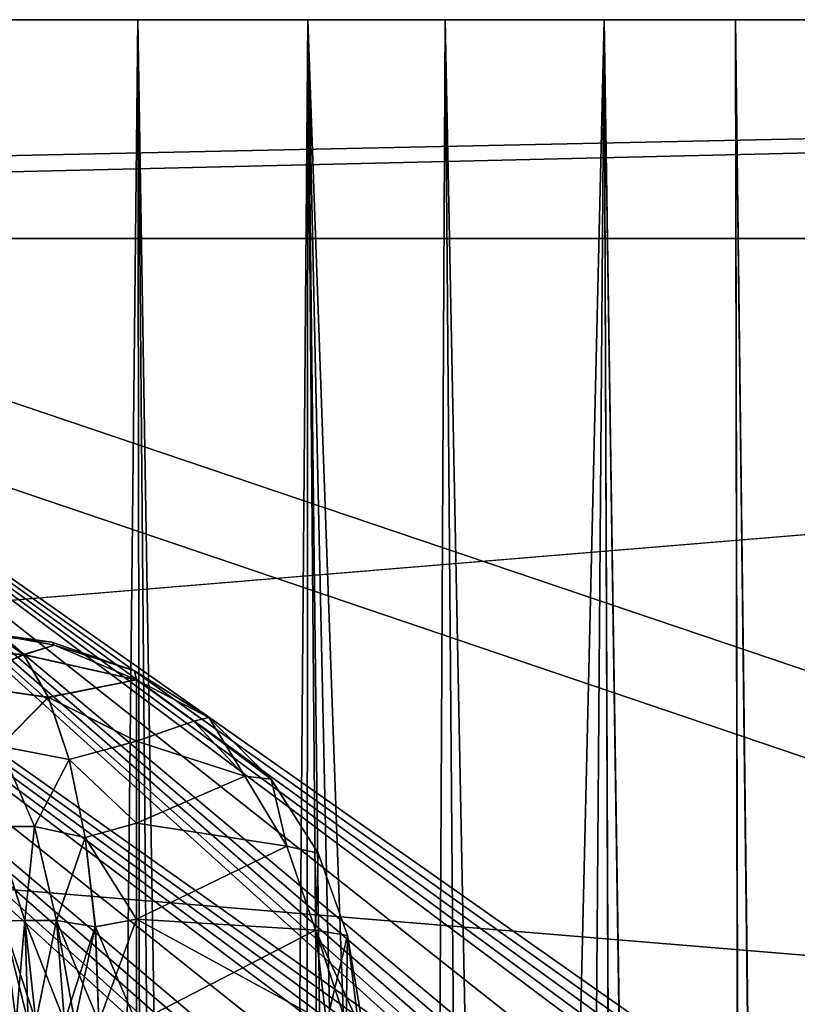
# Model space of a CAD drawing. Header units: millimetres. Extents: x -44.7 to 52.5, y -25.6 to 0.
# Tile 309 of 440: x 17 to 18.8, y -2.3 to 0. Entities that reach past the tile are written whole.
import ezdxf

# ---------------------------------------------------------------- set-up
doc = ezdxf.new("R2010")
doc.units = ezdxf.units.MM
doc.header["$LTSCALE"] = 65.185185
for name, color, linetype in [('1', 7, 'CONTINUOUS'), ('318', 7, 'CONTINUOUS'), ('320', 7, 'CONTINUOUS'), ('328', 7, 'CONTINUOUS'), ('338', 7, 'CONTINUOUS'), ('339', 7, 'CONTINUOUS'), ('346', 7, 'CONTINUOUS'), ('347', 7, 'CONTINUOUS'), ('362', 7, 'CONTINUOUS'), ('363', 7, 'CONTINUOUS'), ('380', 7, 'CONTINUOUS'), ('381', 7, 'CONTINUOUS'), ('384', 7, 'CONTINUOUS'), ('51', 7, 'CONTINUOUS'), ('55', 7, 'CONTINUOUS'), ('61', 7, 'CONTINUOUS'), ('67', 7, 'CONTINUOUS'), ('74', 7, 'CONTINUOUS')]:
    doc.layers.add(name, color=color, linetype=linetype)

msp = doc.modelspace()

# ---------------------------------------------------------------- linework, layer by layer
at = {"layer": '1', "linetype": 'Continuous'}
for points in [[(-7.05, 0, 32), (33.05, 0, 32), (-7.0148, 0, 31.6879), (-7.05, 0, 32)], [(33.05, 0, -32), (-7.05, 0, -32), (33.0148, 0, -31.6879), (33.05, 0, -32)], [(31.65, 0, -30.6), (-7.05, 0, -32), (-5.65, 0, -30.6), (31.65, 0, -30.6)], [(-7.05, 0, -32), (31.65, 0, -30.6), (31.9621, 0, -30.6352), (-7.05, 0, -32)], [(33.0148, 0, -31.6879), (-7.05, 0, -32), (32.9111, 0, -31.3923), (33.0148, 0, -31.6879)], [(32.9111, 0, -31.3923), (-7.05, 0, -32), (32.7444, 0, -31.1271), (32.9111, 0, -31.3923)], [(32.7444, 0, -31.1271), (-7.05, 0, -32), (32.5229, 0, -30.9056), (32.7444, 0, -31.1271)], [(32.5229, 0, -30.9056), (-7.05, 0, -32), (32.2577, 0, -30.7389), (32.5229, 0, -30.9056)], [(32.2577, 0, -30.7389), (-7.05, 0, -32), (31.9621, 0, -30.6352), (32.2577, 0, -30.7389)], [(-7.0148, 0, 31.6879), (33.05, 0, 32), (-6.9111, 0, 31.3923), (-7.0148, 0, 31.6879)], [(-6.9111, 0, 31.3923), (33.05, 0, 32), (-6.7444, 0, 31.1271), (-6.9111, 0, 31.3923)], [(-6.7444, 0, 31.1271), (33.05, 0, 32), (-6.5229, 0, 30.9056), (-6.7444, 0, 31.1271)], [(-6.5229, 0, 30.9056), (33.05, 0, 32), (-6.2577, 0, 30.7389), (-6.5229, 0, 30.9056)], [(-6.2577, 0, 30.7389), (33.05, 0, 32), (-5.9621, 0, 30.6352), (-6.2577, 0, 30.7389)], [(-5.9621, 0, 30.6352), (33.05, 0, 32), (-5.65, 0, 30.6), (-5.9621, 0, 30.6352)], [(-5.65, 0, 30.6), (33.05, 0, 32), (31.65, 0, 30.6), (-5.65, 0, 30.6)], [(17.2893, 0, -6.5315), (16.8267, 0, -7.6447), (17.2893, 0, 6.5314), (17.2893, 0, -6.5315)], [(17.2893, 0, 6.5314), (16.8267, 0, -7.6447), (16.8268, 0, 7.6446), (17.2893, 0, 6.5314)], [(17.6778, 0, -5.392), (17.2893, 0, -6.5315), (17.6778, 0, 5.392), (17.6778, 0, -5.392)], [(17.6778, 0, 5.392), (17.2893, 0, -6.5315), (17.2893, 0, 6.5314), (17.6778, 0, 5.392)], [(17.992, 0, -4.2272), (17.6778, 0, -5.392), (17.992, 0, 4.2272), (17.992, 0, -4.2272)], [(17.992, 0, 4.2272), (17.6778, 0, -5.392), (17.6778, 0, 5.392), (17.992, 0, 4.2272)], [(18.3556, 0, -3.5768), (17.992, 0, -4.2272), (18.3556, 0, 3.5768), (18.3556, 0, -3.5768)], [(18.3556, 0, 3.5768), (17.992, 0, -4.2272), (17.992, 0, 4.2272), (18.3556, 0, 3.5768)], [(18.6553, 0, -2.9014), (18.3556, 0, -3.5768), (18.6553, 0, 2.9014), (18.6553, 0, -2.9014)], [(18.6553, 0, 2.9014), (18.3556, 0, -3.5768), (18.3556, 0, 3.5768), (18.6553, 0, 2.9014)], [(18.8919, 0, -2.1981), (18.6553, 0, -2.9014), (18.8919, 0, 2.1981), (18.8919, 0, -2.1981)], [(18.8919, 0, 2.1981), (18.6553, 0, -2.9014), (18.6553, 0, 2.9014), (18.8919, 0, 2.1981)]]:
    msp.add_3dface(points, dxfattribs=at)
at = {"layer": '318', "linetype": 'Continuous'}
for points in [[(15.3155, -0.5, 11.5046), (41.0032, -0.5, 29.7714), (15.8951, -0.5, 10.6896), (15.3155, -0.5, 11.5046)], [(41.0032, -0.5, 29.7714), (41.5828, -0.5, 28.9564), (15.8951, -0.5, 10.6896), (41.0032, -0.5, 29.7714)]]:
    msp.add_3dface(points, dxfattribs=at)
at = {"layer": '320', "linetype": 'Continuous'}
for points in [[(17.992, 0, -4.2272), (18.3556, 0, -3.5768), (18.0854, -11.435, -4.266), (17.992, 0, -4.2272)], [(18.3556, 0, 3.5768), (17.992, 0, 4.2272), (18.4459, -22.9061, 3.8386), (18.3556, 0, 3.5768)], [(17.992, 0, 4.2272), (18.0854, -11.4351, 4.266), (18.4459, -22.9061, 3.8386), (17.992, 0, 4.2272)], [(18.3556, 0, -3.5768), (18.179, -22.9061, -4.3048), (18.0854, -11.435, -4.266), (18.3556, 0, -3.5768)], [(18.179, -22.9061, -4.3048), (18.3556, 0, -3.5768), (18.4428, -22.9061, -3.8445), (18.179, -22.9061, -4.3048)], [(18.3556, 0, -3.5768), (18.6553, 0, -2.9014), (18.6957, -22.9061, -3.3247), (18.3556, 0, -3.5768)], [(18.4428, -22.9061, -3.8445), (18.3556, 0, -3.5768), (18.6957, -22.9061, -3.3247), (18.4428, -22.9061, -3.8445)], [(18.6553, 0, 2.9014), (18.3556, 0, 3.5768), (18.7017, -22.9061, 3.3111), (18.6553, 0, 2.9014)], [(18.7017, -22.9061, 3.3111), (18.3556, 0, 3.5768), (18.4459, -22.9061, 3.8386), (18.7017, -22.9061, 3.3111)], [(18.6553, 0, -2.9014), (18.8919, 0, -2.1981), (18.9308, -22.9061, -2.7336), (18.6553, 0, -2.9014)], [(18.6957, -22.9061, -3.3247), (18.6553, 0, -2.9014), (18.9308, -22.9061, -2.7336), (18.6957, -22.9061, -3.3247)], [(18.8919, 0, 2.1981), (18.6553, 0, 2.9014), (18.9385, -22.9061, 2.7117), (18.8919, 0, 2.1981)], [(18.9385, -22.9061, 2.7117), (18.6553, 0, 2.9014), (18.7017, -22.9061, 3.3111), (18.9385, -22.9061, 2.7117)]]:
    msp.add_3dface(points, dxfattribs=at)
at = {"layer": '328', "linetype": 'Continuous'}
for points in [[(15.8951, -0.5, -10.6896), (41.5828, -0.5, -28.9564), (15.3155, -0.5, -11.5046), (15.8951, -0.5, -10.6896)], [(41.5828, -0.5, -28.9564), (41.0032, -0.5, -29.7714), (15.3155, -0.5, -11.5046), (41.5828, -0.5, -28.9564)]]:
    msp.add_3dface(points, dxfattribs=at)
at = {"layer": '338', "linetype": 'Continuous'}
for points in [[(15.3328, -11.2655, 11.6322), (38.9268, -22.0203, 28.5253), (15.3155, -0.5, 11.5046), (15.3328, -11.2655, 11.6322)], [(15.3155, -0.5, 11.5046), (38.9268, -22.0203, 28.5253), (38.9553, -21.688, 28.542), (15.3155, -0.5, 11.5046)], [(41.0032, -0.5, 29.7714), (15.3155, -0.5, 11.5046), (40.9121, -9.1801, 29.7995), (41.0032, -0.5, 29.7714)], [(40.9121, -9.1801, 29.7995), (15.3155, -0.5, 11.5046), (40.8143, -18.5508, 29.8303), (40.9121, -9.1801, 29.7995)], [(40.8143, -18.5508, 29.8303), (15.3155, -0.5, 11.5046), (40.7913, -18.7999, 29.8166), (40.8143, -18.5508, 29.8303)], [(40.7913, -18.7999, 29.8166), (15.3155, -0.5, 11.5046), (40.7276, -19.0409, 29.7739), (40.7913, -18.7999, 29.8166)], [(40.7276, -19.0409, 29.7739), (15.3155, -0.5, 11.5046), (40.6253, -19.264, 29.7035), (40.7276, -19.0409, 29.7739)], [(40.6253, -19.264, 29.7035), (15.3155, -0.5, 11.5046), (40.4893, -19.4587, 29.609), (40.6253, -19.264, 29.7035)], [(40.4893, -19.4587, 29.609), (15.3155, -0.5, 11.5046), (39.9266, -20.1255, 29.2159), (40.4893, -19.4587, 29.609)], [(39.9266, -20.1255, 29.2159), (15.3155, -0.5, 11.5046), (39.3455, -20.8182, 28.8101), (39.9266, -20.1255, 29.2159)], [(39.3455, -20.8182, 28.8101), (15.3155, -0.5, 11.5046), (39.1691, -21.0747, 28.6875), (39.3455, -20.8182, 28.8101)], [(39.1691, -21.0747, 28.6875), (15.3155, -0.5, 11.5046), (39.0373, -21.3682, 28.5968), (39.1691, -21.0747, 28.6875)], [(39.0373, -21.3682, 28.5968), (15.3155, -0.5, 11.5046), (38.9553, -21.688, 28.542), (39.0373, -21.3682, 28.5968)]]:
    msp.add_3dface(points, dxfattribs=at)
at = {"layer": '339', "linetype": 'Continuous'}
for points in [[(15.8951, -0.5, 10.6896), (41.5828, -0.5, 28.9564), (16.0275, -11.8006, 10.6628), (15.8951, -0.5, 10.6896)], [(16.0275, -11.8006, 10.6628), (41.5828, -0.5, 28.9564), (16.1573, -22.9061, 10.6362), (16.0275, -11.8006, 10.6628)], [(16.1573, -22.9061, 10.6362), (41.5828, -0.5, 28.9564), (39.7492, -21.6874, 27.4257), (16.1573, -22.9061, 10.6362)]]:
    msp.add_3dface(points, dxfattribs=at)
at = {"layer": '346', "linetype": 'Continuous'}
for points in [[(16.0213, -11.2655, -10.6641), (39.724, -22.0203, -27.4042), (15.8951, -0.5, -10.6896), (16.0213, -11.2655, -10.6641)], [(15.8951, -0.5, -10.6896), (39.724, -22.0203, -27.4042), (39.7491, -21.688, -27.4256), (15.8951, -0.5, -10.6896)], [(41.5828, -0.5, -28.9564), (15.8951, -0.5, -10.6896), (41.5794, -9.1801, -28.8611), (41.5828, -0.5, -28.9564)], [(41.5794, -9.1801, -28.8611), (15.8951, -0.5, -10.6896), (41.5764, -18.5508, -28.7586), (41.5794, -9.1801, -28.8611)], [(41.5764, -18.5508, -28.7586), (15.8951, -0.5, -10.6896), (41.5559, -18.7998, -28.7414), (41.5764, -18.5508, -28.7586)], [(41.5559, -18.7998, -28.7414), (15.8951, -0.5, -10.6896), (41.4946, -19.041, -28.6952), (41.5559, -18.7998, -28.7414)], [(41.4946, -19.041, -28.6952), (15.8951, -0.5, -10.6896), (41.3946, -19.264, -28.6217), (41.4946, -19.041, -28.6952)], [(41.3946, -19.264, -28.6217), (15.8951, -0.5, -10.6896), (41.2606, -19.4587, -28.5243), (41.3946, -19.264, -28.6217)], [(41.2606, -19.4587, -28.5243), (15.8951, -0.5, -10.6896), (40.7046, -20.1255, -28.1218), (41.2606, -19.4587, -28.5243)], [(40.7046, -20.1255, -28.1218), (15.8951, -0.5, -10.6896), (40.1305, -20.8182, -27.7061), (40.7046, -20.1255, -28.1218)], [(40.1305, -20.8182, -27.7061), (15.8951, -0.5, -10.6896), (39.9568, -21.0747, -27.5798), (40.1305, -20.8182, -27.7061)], [(39.9568, -21.0747, -27.5798), (15.8951, -0.5, -10.6896), (39.8279, -21.3682, -27.4851), (39.9568, -21.0747, -27.5798)], [(39.8279, -21.3682, -27.4851), (15.8951, -0.5, -10.6896), (39.7491, -21.688, -27.4256), (39.8279, -21.3682, -27.4851)]]:
    msp.add_3dface(points, dxfattribs=at)
at = {"layer": '347', "linetype": 'Continuous'}
for points in [[(15.3155, -0.5, -11.5046), (41.0032, -0.5, -29.7714), (15.3337, -11.8006, -11.6385), (15.3155, -0.5, -11.5046)], [(15.3337, -11.8006, -11.6385), (41.0032, -0.5, -29.7714), (15.3512, -22.9061, -11.7699), (15.3337, -11.8006, -11.6385)], [(15.3512, -22.9061, -11.7699), (41.0032, -0.5, -29.7714), (38.9554, -21.6874, -28.542), (15.3512, -22.9061, -11.7699)]]:
    msp.add_3dface(points, dxfattribs=at)
at = {"layer": '362', "linetype": 'Continuous'}
for points in [[(17.2863, -1.5084, 1.23), (17.4171, -1.6027, 1.3709), (17.2863, -1.6491, 1.4234), (17.2863, -1.5084, 1.23)], [(17.4171, -1.6027, 1.3709), (17.5335, -1.7288, 1.4974), (17.2863, -1.6491, 1.4234), (17.4171, -1.6027, 1.3709)], [(17.2863, -1.6491, 1.4234), (17.5335, -1.7288, 1.4974), (17.2863, -1.8358, 1.5729), (17.2863, -1.6491, 1.4234)], [(17.5335, -1.7288, 1.4974), (17.6298, -1.8887, 1.6024), (17.2863, -1.8358, 1.5729), (17.5335, -1.7288, 1.4974)], [(17.2863, -1.8358, 1.5729), (17.6298, -1.8887, 1.6024), (17.2863, -2.0553, 1.668), (17.2863, -1.8358, 1.5729)], [(17.6298, -1.8887, 1.6024), (17.6955, -2.0804, 1.6747), (17.2863, -2.0553, 1.668), (17.6298, -1.8887, 1.6024)], [(17.7203, -2.2921, 1.7018), (17.2863, -2.2921, 1.7018), (17.2863, -2.0553, 1.668), (17.7203, -2.2921, 1.7018)], [(17.6955, -2.0804, 1.6747), (17.7203, -2.2921, 1.7018), (17.2863, -2.0553, 1.668), (17.6955, -2.0804, 1.6747)]]:
    msp.add_3dface(points, dxfattribs=at)
at = {"layer": '363', "linetype": 'Continuous'}
for points in [[(16.7541, -1.4302, 1.1924), (16.9631, -1.4042, 0.937), (17.0285, -1.4512, 1.1387), (16.7541, -1.4302, 1.1924)], [(16.9631, -1.4042, 0.937), (17.0987, -1.4296, 1.049), (17.0285, -1.4512, 1.1387), (16.9631, -1.4042, 0.937)], [(16.8726, -1.5188, 1.3727), (16.7541, -1.4302, 1.1924), (17.0285, -1.4512, 1.1387), (16.8726, -1.5188, 1.3727)], [(17.0987, -1.4296, 1.049), (17.2863, -1.5084, 1.23), (17.0285, -1.4512, 1.1387), (17.0987, -1.4296, 1.049)], [(17.0847, -1.5487, 1.3269), (16.8726, -1.5188, 1.3727), (17.0285, -1.4512, 1.1387), (17.0847, -1.5487, 1.3269)], [(17.2863, -1.5084, 1.23), (17.0847, -1.5487, 1.3269), (17.0285, -1.4512, 1.1387), (17.2863, -1.5084, 1.23)], [(16.9746, -1.6599, 1.5278), (16.8726, -1.5188, 1.3727), (17.0847, -1.5487, 1.3269), (16.9746, -1.6599, 1.5278)], [(17.2863, -1.5084, 1.23), (17.2863, -1.6491, 1.4234), (17.0847, -1.5487, 1.3269), (17.2863, -1.5084, 1.23)], [(17.1325, -1.6909, 1.4869), (16.9746, -1.6599, 1.5278), (17.0847, -1.5487, 1.3269), (17.1325, -1.6909, 1.4869)], [(17.2863, -1.6491, 1.4234), (17.1325, -1.6909, 1.4869), (17.0847, -1.5487, 1.3269), (17.2863, -1.6491, 1.4234)], [(17.0533, -1.844, 1.6475), (16.9614, -1.844, 1.7294), (16.9746, -1.6599, 1.5278), (17.0533, -1.844, 1.6475)], [(17.0533, -1.844, 1.6475), (16.9746, -1.6599, 1.5278), (17.1325, -1.6909, 1.4869), (17.0533, -1.844, 1.6475)], [(17.2863, -1.6491, 1.4234), (17.2863, -1.8358, 1.5729), (17.1325, -1.6909, 1.4869), (17.2863, -1.6491, 1.4234)], [(17.169, -1.8692, 1.6092), (17.0533, -1.844, 1.6475), (17.1325, -1.6909, 1.4869), (17.169, -1.8692, 1.6092)], [(17.2863, -1.8358, 1.5729), (17.169, -1.8692, 1.6092), (17.1325, -1.6909, 1.4869), (17.2863, -1.8358, 1.5729)], [(17.0312, -2.0587, 1.7879), (16.9807, -2.0594, 1.8703), (16.9614, -1.844, 1.7294), (17.0312, -2.0587, 1.7879)], [(17.0312, -2.0587, 1.7879), (16.9614, -1.844, 1.7294), (17.0533, -1.844, 1.6475), (17.0312, -2.0587, 1.7879)], [(17.1034, -2.0587, 1.7237), (17.0312, -2.0587, 1.7879), (17.0533, -1.844, 1.6475), (17.1034, -2.0587, 1.7237)], [(17.1034, -2.0587, 1.7237), (17.0533, -1.844, 1.6475), (17.169, -1.8692, 1.6092), (17.1034, -2.0587, 1.7237)], [(17.2863, -1.8358, 1.5729), (17.2863, -2.0553, 1.668), (17.169, -1.8692, 1.6092), (17.2863, -1.8358, 1.5729)], [(17.1921, -2.0731, 1.6866), (17.1034, -2.0587, 1.7237), (17.169, -1.8692, 1.6092), (17.1921, -2.0731, 1.6866)], [(17.2863, -2.0553, 1.668), (17.1921, -2.0731, 1.6866), (17.169, -1.8692, 1.6092), (17.2863, -2.0553, 1.668)], [(17.0564, -2.2896, 1.8091), (16.9807, -2.0594, 1.8703), (17.0312, -2.0587, 1.7879), (17.0564, -2.2896, 1.8091)], [(17.0564, -2.2896, 1.8091), (17.0388, -2.2898, 1.8323), (16.9807, -2.0594, 1.8703), (17.0564, -2.2896, 1.8091)], [(17.0388, -2.2898, 1.8323), (17.0108, -2.2905, 1.8829), (16.9807, -2.0594, 1.8703), (17.0388, -2.2898, 1.8323)], [(17.1214, -2.2896, 1.7512), (17.0564, -2.2896, 1.8091), (17.0312, -2.0587, 1.7879), (17.1214, -2.2896, 1.7512)], [(17.1214, -2.2896, 1.7512), (17.0312, -2.0587, 1.7879), (17.1034, -2.0587, 1.7237), (17.1214, -2.2896, 1.7512)], [(17.2001, -2.2905, 1.7144), (17.1454, -2.2898, 1.7369), (17.1034, -2.0587, 1.7237), (17.2001, -2.2905, 1.7144)], [(17.2001, -2.2905, 1.7144), (17.1034, -2.0587, 1.7237), (17.1921, -2.0731, 1.6866), (17.2001, -2.2905, 1.7144)], [(17.1454, -2.2898, 1.7369), (17.1214, -2.2896, 1.7512), (17.1034, -2.0587, 1.7237), (17.1454, -2.2898, 1.7369)], [(17.2863, -2.0553, 1.668), (17.2863, -2.2921, 1.7018), (17.1921, -2.0731, 1.6866), (17.2863, -2.0553, 1.668)], [(17.2863, -2.2921, 1.7018), (17.2001, -2.2905, 1.7144), (17.1921, -2.0731, 1.6866), (17.2863, -2.2921, 1.7018)]]:
    msp.add_3dface(points, dxfattribs=at)
at = {"layer": '380', "linetype": 'Continuous'}
for points in [[(17.0275, -1.4508, -1.138), (16.9618, -1.4041, -0.936), (16.7534, -1.4302, -1.1929), (17.0275, -1.4508, -1.138)], [(17.0987, -1.4296, -1.049), (16.9618, -1.4041, -0.936), (17.0275, -1.4508, -1.138), (17.0987, -1.4296, -1.049)], [(16.8721, -1.5188, -1.373), (17.0275, -1.4508, -1.138), (16.7534, -1.4302, -1.1929), (16.8721, -1.5188, -1.373)], [(17.2863, -1.5084, -1.23), (17.0987, -1.4296, -1.049), (17.0275, -1.4508, -1.138), (17.2863, -1.5084, -1.23)], [(17.0839, -1.5483, -1.3264), (17.0275, -1.4508, -1.138), (16.8721, -1.5188, -1.373), (17.0839, -1.5483, -1.3264)], [(17.2863, -1.5084, -1.23), (17.0275, -1.4508, -1.138), (17.0839, -1.5483, -1.3264), (17.2863, -1.5084, -1.23)], [(16.9742, -1.6599, -1.5281), (17.0839, -1.5483, -1.3264), (16.8721, -1.5188, -1.373), (16.9742, -1.6599, -1.5281)], [(17.2863, -1.5084, -1.23), (17.0839, -1.5483, -1.3264), (17.2863, -1.6491, -1.4234), (17.2863, -1.5084, -1.23)], [(17.1319, -1.6904, -1.4866), (17.0839, -1.5483, -1.3264), (16.9742, -1.6599, -1.5281), (17.1319, -1.6904, -1.4866)], [(17.0839, -1.5483, -1.3264), (17.1319, -1.6904, -1.4866), (17.2863, -1.6491, -1.4234), (17.0839, -1.5483, -1.3264)], [(17.053, -1.844, -1.6477), (16.9742, -1.6599, -1.5281), (16.9611, -1.844, -1.7296), (17.053, -1.844, -1.6477)], [(17.053, -1.844, -1.6477), (17.1319, -1.6904, -1.4866), (16.9742, -1.6599, -1.5281), (17.053, -1.844, -1.6477)], [(17.2863, -1.6491, -1.4234), (17.1319, -1.6904, -1.4866), (17.2863, -1.8358, -1.5729), (17.2863, -1.6491, -1.4234)], [(17.1686, -1.8688, -1.6091), (17.1319, -1.6904, -1.4866), (17.053, -1.844, -1.6477), (17.1686, -1.8688, -1.6091)], [(17.1319, -1.6904, -1.4866), (17.1686, -1.8688, -1.6091), (17.2863, -1.8358, -1.5729), (17.1319, -1.6904, -1.4866)], [(17.031, -2.0587, -1.7881), (17.053, -1.844, -1.6477), (16.9611, -1.844, -1.7296), (17.031, -2.0587, -1.7881)], [(17.031, -2.0587, -1.7881), (16.9611, -1.844, -1.7296), (16.9806, -2.0594, -1.8706), (17.031, -2.0587, -1.7881)], [(17.1032, -2.0587, -1.7238), (17.053, -1.844, -1.6477), (17.031, -2.0587, -1.7881), (17.1032, -2.0587, -1.7238)], [(17.1032, -2.0587, -1.7238), (17.1686, -1.8688, -1.6091), (17.053, -1.844, -1.6477), (17.1032, -2.0587, -1.7238)], [(17.2863, -1.8358, -1.5729), (17.1686, -1.8688, -1.6091), (17.2863, -2.0553, -1.668), (17.2863, -1.8358, -1.5729)], [(17.1918, -2.0729, -1.6866), (17.1686, -1.8688, -1.6091), (17.1032, -2.0587, -1.7238), (17.1918, -2.0729, -1.6866)], [(17.1686, -1.8688, -1.6091), (17.1918, -2.0729, -1.6866), (17.2863, -2.0553, -1.668), (17.1686, -1.8688, -1.6091)], [(17.0107, -2.2905, -1.8832), (17.031, -2.0587, -1.7881), (16.9806, -2.0594, -1.8706), (17.0107, -2.2905, -1.8832)], [(17.0107, -2.2905, -1.8832), (17.0388, -2.2898, -1.8323), (17.031, -2.0587, -1.7881), (17.0107, -2.2905, -1.8832)], [(17.0388, -2.2898, -1.8323), (17.0562, -2.2896, -1.8093), (17.031, -2.0587, -1.7881), (17.0388, -2.2898, -1.8323)], [(17.0562, -2.2896, -1.8093), (17.1032, -2.0587, -1.7238), (17.031, -2.0587, -1.7881), (17.0562, -2.2896, -1.8093)], [(17.0562, -2.2896, -1.8093), (17.1212, -2.2896, -1.7513), (17.1032, -2.0587, -1.7238), (17.0562, -2.2896, -1.8093)], [(17.1212, -2.2896, -1.7513), (17.1918, -2.0729, -1.6866), (17.1032, -2.0587, -1.7238), (17.1212, -2.2896, -1.7513)], [(17.1918, -2.0729, -1.6866), (17.1999, -2.2905, -1.7145), (17.2863, -2.0553, -1.668), (17.1918, -2.0729, -1.6866)], [(17.1999, -2.2905, -1.7145), (17.2863, -2.2921, -1.7018), (17.2863, -2.0553, -1.668), (17.1999, -2.2905, -1.7145)], [(17.1212, -2.2896, -1.7513), (17.1454, -2.2898, -1.7369), (17.1918, -2.0729, -1.6866), (17.1212, -2.2896, -1.7513)], [(17.1454, -2.2898, -1.7369), (17.1999, -2.2905, -1.7145), (17.1918, -2.0729, -1.6866), (17.1454, -2.2898, -1.7369)]]:
    msp.add_3dface(points, dxfattribs=at)
at = {"layer": '381', "linetype": 'Continuous'}
for points in [[(17.4171, -1.6027, -1.3709), (17.2863, -1.5084, -1.23), (17.2863, -1.6491, -1.4234), (17.4171, -1.6027, -1.3709)], [(17.5335, -1.7288, -1.4974), (17.4171, -1.6027, -1.3709), (17.2863, -1.6491, -1.4234), (17.5335, -1.7288, -1.4974)], [(17.5335, -1.7288, -1.4974), (17.2863, -1.6491, -1.4234), (17.2863, -1.8358, -1.5729), (17.5335, -1.7288, -1.4974)], [(17.6298, -1.8887, -1.6024), (17.5335, -1.7288, -1.4974), (17.2863, -1.8358, -1.5729), (17.6298, -1.8887, -1.6024)], [(17.6298, -1.8887, -1.6024), (17.2863, -1.8358, -1.5729), (17.2863, -2.0553, -1.668), (17.6298, -1.8887, -1.6024)], [(17.6955, -2.0804, -1.6747), (17.6298, -1.8887, -1.6024), (17.2863, -2.0553, -1.668), (17.6955, -2.0804, -1.6747)], [(17.2863, -2.2921, -1.7018), (17.6955, -2.0804, -1.6747), (17.2863, -2.0553, -1.668), (17.2863, -2.2921, -1.7018)], [(17.2863, -2.2921, -1.7018), (17.7203, -2.2921, -1.7018), (17.6955, -2.0804, -1.6747), (17.2863, -2.2921, -1.7018)]]:
    msp.add_3dface(points, dxfattribs=at)
at = {"layer": '384', "linetype": 'Continuous'}
for points in [[(16.8793, -1.4, 0.873), (16.8932, -1.4, 0.5403), (17.0923, -1.4223, 0.5468), (16.8793, -1.4, 0.873)], [(16.9631, -1.4042, 0.937), (16.8793, -1.4, 0.873), (17.0923, -1.4223, 0.5468), (16.9631, -1.4042, 0.937)], [(16.8932, -1.4, 0.5403), (16.9019, -1.4, 0), (17.0923, -1.4223, -0.5457), (16.8932, -1.4, 0.5403)], [(17.0923, -1.4223, 0.5468), (16.8932, -1.4, 0.5403), (17.0923, -1.4223, -0.5457), (17.0923, -1.4223, 0.5468)], [(16.9019, -1.4, 0), (16.8933, -1.4, -0.5392), (17.0923, -1.4223, -0.5457), (16.9019, -1.4, 0)], [(17.0923, -1.4223, -0.5457), (16.8933, -1.4, -0.5392), (16.9618, -1.4041, -0.936), (17.0923, -1.4223, -0.5457)], [(17.0987, -1.4296, -1.049), (17.0923, -1.4223, -0.5457), (16.9618, -1.4041, -0.936), (17.0987, -1.4296, -1.049)], [(17.0987, -1.4296, 1.049), (16.9631, -1.4042, 0.937), (17.0923, -1.4223, 0.5468), (17.0987, -1.4296, 1.049)], [(17.2815, -1.4882, 0.5528), (17.0987, -1.4296, 1.049), (17.0923, -1.4223, 0.5468), (17.2815, -1.4882, 0.5528)], [(17.2815, -1.4882, 0.5528), (17.0923, -1.4223, 0.5468), (17.2815, -1.4882, -0.5517), (17.2815, -1.4882, 0.5528)], [(17.2815, -1.4882, -0.5517), (17.0923, -1.4223, 0.5468), (17.0923, -1.4223, -0.5457), (17.2815, -1.4882, -0.5517)], [(17.2815, -1.4882, -0.5517), (17.0923, -1.4223, -0.5457), (17.0987, -1.4296, -1.049), (17.2815, -1.4882, -0.5517)], [(17.2863, -1.5084, 1.23), (17.0987, -1.4296, 1.049), (17.2815, -1.4882, 0.5528), (17.2863, -1.5084, 1.23)], [(17.2863, -1.5084, -1.23), (17.2815, -1.4882, -0.5517), (17.0987, -1.4296, -1.049), (17.2863, -1.5084, -1.23)], [(17.4514, -1.5943, 0.5583), (17.2863, -1.5084, 1.23), (17.2815, -1.4882, 0.5528), (17.4514, -1.5943, 0.5583)], [(17.4514, -1.5943, 0.5583), (17.2815, -1.4882, 0.5528), (17.4515, -1.5943, -0.5572), (17.4514, -1.5943, 0.5583)], [(17.4515, -1.5943, -0.5572), (17.2815, -1.4882, 0.5528), (17.2815, -1.4882, -0.5517), (17.4515, -1.5943, -0.5572)], [(17.4515, -1.5943, -0.5572), (17.2815, -1.4882, -0.5517), (17.2863, -1.5084, -1.23), (17.4515, -1.5943, -0.5572)], [(17.4171, -1.6027, 1.3709), (17.2863, -1.5084, 1.23), (17.4514, -1.5943, 0.5583), (17.4171, -1.6027, 1.3709)], [(17.4171, -1.6027, -1.3709), (17.4515, -1.5943, -0.5572), (17.2863, -1.5084, -1.23), (17.4171, -1.6027, -1.3709)], [(17.5937, -1.7354, 0.5628), (17.4171, -1.6027, 1.3709), (17.4514, -1.5943, 0.5583), (17.5937, -1.7354, 0.5628)], [(17.5335, -1.7288, -1.4974), (17.4515, -1.5943, -0.5572), (17.4171, -1.6027, -1.3709), (17.5335, -1.7288, -1.4974)], [(17.5937, -1.7354, 0.5628), (17.4514, -1.5943, 0.5583), (17.5937, -1.7354, -0.5617), (17.5937, -1.7354, 0.5628)], [(17.5937, -1.7354, -0.5617), (17.4514, -1.5943, 0.5583), (17.4515, -1.5943, -0.5572), (17.5937, -1.7354, -0.5617)], [(17.5937, -1.7354, -0.5617), (17.4515, -1.5943, -0.5572), (17.5335, -1.7288, -1.4974), (17.5937, -1.7354, -0.5617)], [(17.5335, -1.7288, 1.4974), (17.4171, -1.6027, 1.3709), (17.5937, -1.7354, 0.5628), (17.5335, -1.7288, 1.4974)], [(17.6298, -1.8887, 1.6024), (17.5335, -1.7288, 1.4974), (17.5937, -1.7354, 0.5628), (17.6298, -1.8887, 1.6024)], [(17.6298, -1.8887, -1.6024), (17.5937, -1.7354, -0.5617), (17.5335, -1.7288, -1.4974), (17.6298, -1.8887, -1.6024)], [(17.7012, -1.9045, 0.5663), (17.6298, -1.8887, 1.6024), (17.5937, -1.7354, 0.5628), (17.7012, -1.9045, 0.5663)], [(17.7012, -1.9045, 0.5663), (17.5937, -1.7354, 0.5628), (17.7013, -1.9045, -0.5651), (17.7012, -1.9045, 0.5663)], [(17.7013, -1.9045, -0.5651), (17.5937, -1.7354, 0.5628), (17.5937, -1.7354, -0.5617), (17.7013, -1.9045, -0.5651)], [(17.7013, -1.9045, -0.5651), (17.5937, -1.7354, -0.5617), (17.6298, -1.8887, -1.6024), (17.7013, -1.9045, -0.5651)], [(17.6955, -2.0804, 1.6747), (17.6298, -1.8887, 1.6024), (17.7012, -1.9045, 0.5663), (17.6955, -2.0804, 1.6747)], [(17.6955, -2.0804, -1.6747), (17.7013, -1.9045, -0.5651), (17.6298, -1.8887, -1.6024), (17.6955, -2.0804, -1.6747)], [(17.7687, -2.0932, 0.5684), (17.6955, -2.0804, 1.6747), (17.7012, -1.9045, 0.5663), (17.7687, -2.0932, 0.5684)], [(17.7687, -2.0932, -0.5673), (17.7013, -1.9045, -0.5651), (17.6955, -2.0804, -1.6747), (17.7687, -2.0932, -0.5673)], [(17.7687, -2.0932, 0.5684), (17.7012, -1.9045, 0.5663), (17.7687, -2.0932, -0.5673), (17.7687, -2.0932, 0.5684)], [(17.7687, -2.0932, -0.5673), (17.7012, -1.9045, 0.5663), (17.7013, -1.9045, -0.5651), (17.7687, -2.0932, -0.5673)], [(17.7203, -2.2921, -1.7018), (17.7687, -2.0932, -0.5673), (17.6955, -2.0804, -1.6747), (17.7203, -2.2921, -1.7018)], [(17.7656, -2.2921, 1.1349), (17.7203, -2.2921, 1.7018), (17.6955, -2.0804, 1.6747), (17.7656, -2.2921, 1.1349)], [(17.7927, -2.2921, 0.5692), (17.7656, -2.2921, 1.1349), (17.6955, -2.0804, 1.6747), (17.7927, -2.2921, 0.5692)], [(17.7927, -2.2921, 0.5692), (17.6955, -2.0804, 1.6747), (17.7687, -2.0932, 0.5684), (17.7927, -2.2921, 0.5692)], [(17.7203, -2.2921, -1.7018), (17.7656, -2.2921, -1.1347), (17.7687, -2.0932, -0.5673), (17.7203, -2.2921, -1.7018)], [(17.7656, -2.2921, -1.1347), (17.7928, -2.2921, -0.568), (17.7687, -2.0932, -0.5673), (17.7656, -2.2921, -1.1347)], [(17.7928, -2.2921, -0.568), (17.8018, -2.2921, 0.0001), (17.7687, -2.0932, 0.5684), (17.7928, -2.2921, -0.568)], [(17.7928, -2.2921, -0.568), (17.7687, -2.0932, 0.5684), (17.7687, -2.0932, -0.5673), (17.7928, -2.2921, -0.568)], [(17.8018, -2.2921, 0.0001), (17.7927, -2.2921, 0.5692), (17.7687, -2.0932, 0.5684), (17.8018, -2.2921, 0.0001)]]:
    msp.add_3dface(points, dxfattribs=at)
at = {"layer": '51', "linetype": 'Continuous'}
for points in [[(16.5406, -22.9061, -8.6843), (16.8267, 0, -7.6447), (17.0455, -22.9061, -7.646), (16.5406, -22.9061, -8.6843)], [(16.8267, 0, -7.6447), (17.2893, 0, -6.5315), (17.0455, -22.9061, -7.646), (16.8267, 0, -7.6447)], [(17.2893, 0, 6.5314), (16.8268, 0, 7.6446), (17.324, -22.9061, 6.9921), (17.2893, 0, 6.5314)], [(17.324, -22.9061, 6.9921), (16.8268, 0, 7.6446), (16.9273, -22.9061, 7.9042), (17.324, -22.9061, 6.9921)], [(17.0455, -22.9061, -7.646), (17.2893, 0, -6.5315), (17.4915, -22.9061, -6.5618), (17.0455, -22.9061, -7.646)], [(17.2893, 0, -6.5315), (17.6778, 0, -5.392), (17.4915, -22.9061, -6.5618), (17.2893, 0, -6.5315)], [(17.6778, 0, 5.392), (17.2893, 0, 6.5314), (17.6627, -22.9061, 6.086), (17.6778, 0, 5.392)], [(17.6627, -22.9061, 6.086), (17.2893, 0, 6.5314), (17.324, -22.9061, 6.9921), (17.6627, -22.9061, 6.086)], [(17.4915, -22.9061, -6.5618), (17.6778, 0, -5.392), (17.8735, -22.9061, -5.4357), (17.4915, -22.9061, -6.5618)], [(17.9467, -22.9061, 5.189), (17.6778, 0, 5.392), (17.6627, -22.9061, 6.086), (17.9467, -22.9061, 5.189)], [(17.6778, 0, -5.392), (17.992, 0, -4.2272), (17.8735, -22.9061, -5.4357), (17.6778, 0, -5.392)], [(17.992, 0, 4.2272), (17.6778, 0, 5.392), (18.0854, -11.4351, 4.266), (17.992, 0, 4.2272)], [(18.0854, -11.4351, 4.266), (17.6778, 0, 5.392), (18.179, -22.9061, 4.3048), (18.0854, -11.4351, 4.266)], [(18.179, -22.9061, 4.3048), (17.6778, 0, 5.392), (17.9467, -22.9061, 5.189), (18.179, -22.9061, 4.3048)], [(17.8735, -22.9061, -5.4357), (17.992, 0, -4.2272), (18.0854, -11.435, -4.266), (17.8735, -22.9061, -5.4357)]]:
    msp.add_3dface(points, dxfattribs=at)
at = {"layer": '55', "linetype": 'Continuous'}
for points in [[(31.6668, -3.2, 31.9832), (33.05, 0, 32), (-7.05, 0, 32), (31.6668, -3.2, 31.9832)], [(-5.6668, -3.2, 31.9832), (31.6668, -3.2, 31.9832), (-7.05, 0, 32), (-5.6668, -3.2, 31.9832)]]:
    msp.add_3dface(points, dxfattribs=at)
at = {"layer": '61', "linetype": 'Continuous'}
for points in [[(33.05, 0, -32), (-5.6668, -3.2, -31.9832), (-7.05, 0, -32), (33.05, 0, -32)], [(-5.6668, -3.2, -31.9832), (33.05, 0, -32), (31.6668, -3.2, -31.9832), (-5.6668, -3.2, -31.9832)]]:
    msp.add_3dface(points, dxfattribs=at)
at = {"layer": '67', "linetype": 'Continuous'}
for points in [[(-5.65, 0, 30.6), (31.65, 0, 30.6), (8.0551, -0.5, 30.5974), (-5.65, 0, 30.6)], [(31.65, 0, 30.6), (10.5688, -0.5, 30.5974), (8.0551, -0.5, 30.5974), (31.65, 0, 30.6)], [(10.5688, -0.5, 30.5974), (31.65, 0, 30.6), (10.7371, -22.9037, 30.4801), (10.5688, -0.5, 30.5974)], [(10.7371, -22.9037, 30.4801), (31.65, 0, 30.6), (31.7371, -16.6367, 30.5129), (10.7371, -22.9037, 30.4801)]]:
    msp.add_3dface(points, dxfattribs=at)
at = {"layer": '74', "linetype": 'Continuous'}
for points in [[(31.65, 0, -30.6), (-5.65, 0, -30.6), (10.5688, -0.5, -30.5974), (31.65, 0, -30.6)], [(10.7371, -22.9037, -30.4801), (31.65, 0, -30.6), (10.5688, -0.5, -30.5974), (10.7371, -22.9037, -30.4801)], [(31.65, 0, -30.6), (10.7371, -22.9037, -30.4801), (31.7371, -16.6367, -30.5129), (31.65, 0, -30.6)]]:
    msp.add_3dface(points, dxfattribs=at)

doc.saveas('drawing.dxf')
